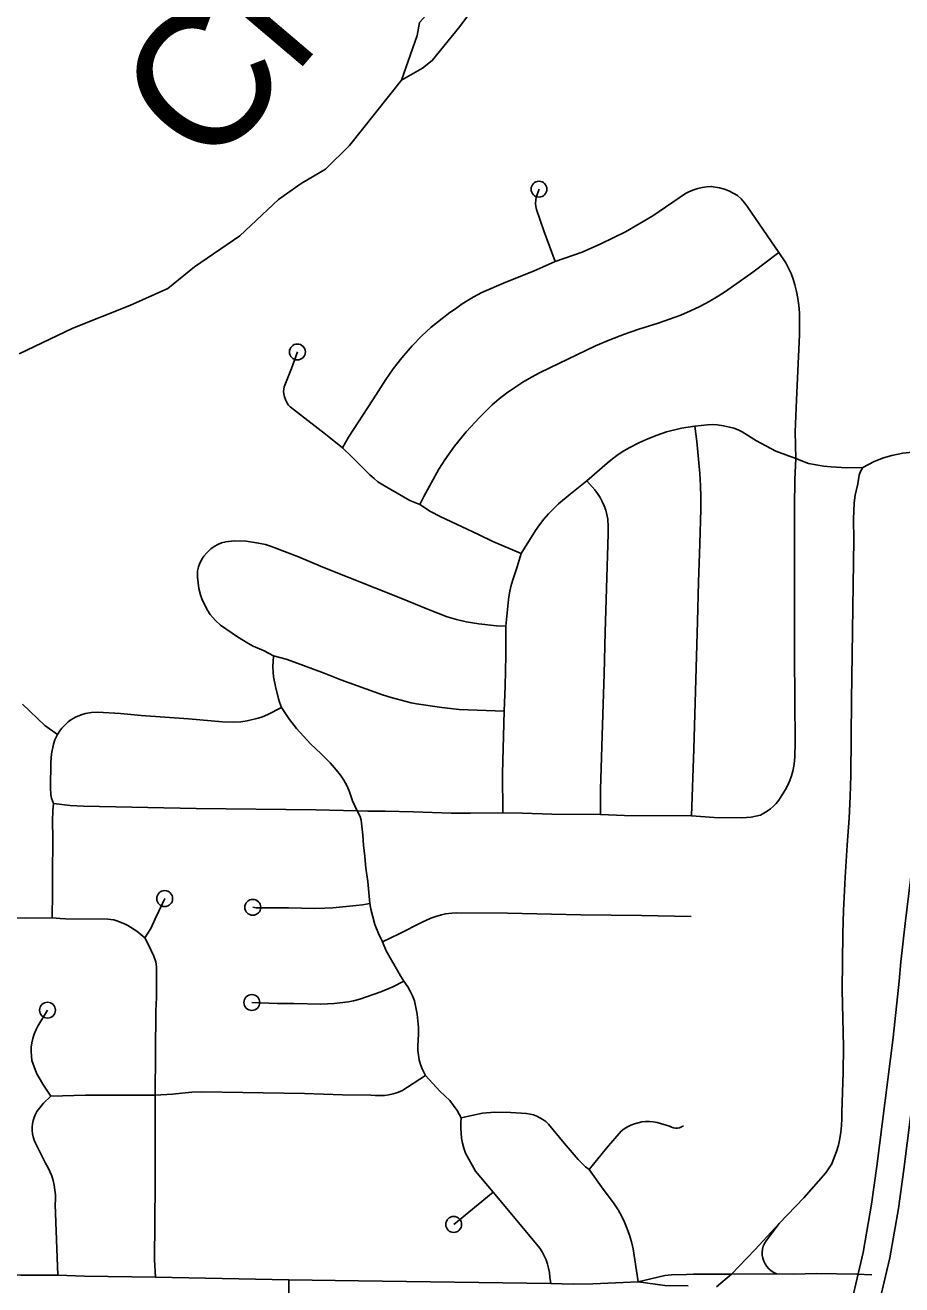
# Model space of a CAD drawing. Extents: x -19 to 366, y -4 to 359.
# Drawn here: x 150.519 to 151.042, y 187.433 to 188.183 of the extents above; entities that cross this region are included whole.
import ezdxf

# ---------------------------------------------------------------- set-up
doc = ezdxf.new("R2010")
doc.units = 0
for name, color, linetype in [('R_Draft', 7, 'Continuous'), ('R_Striping', 7, 'Continuous'), ('R_Temp Easement', 7, 'Continuous'), ('Sheet Fence', 7, 'Continuous')]:
    doc.layers.add(name, color=color, linetype=linetype)

msp = doc.modelspace()

# ---------------------------------------------------------------- linework, layer by layer
at = {"layer": 'R_Draft'}
for points in [[(151.00851, 187.40872), (151.01866, 187.45199), (151.02364, 187.4807), (151.02678, 187.50345), (151.0365, 187.58001), (151.03994, 187.61366), (151.04099, 187.62512), (151.04358, 187.64801), (151.06293, 187.80559), (151.07108, 187.86954), (151.07401, 187.89519), (151.07634, 187.9135)], [(151.09231, 187.91147), (151.08999, 187.89326), (151.08706, 187.86761), (151.0789, 187.8036), (151.05957, 187.64612), (151.05701, 187.62348), (151.05597, 187.6121), (151.0525, 187.57818), (151.04274, 187.50134), (151.03955, 187.47822), (151.03444, 187.44877), (151.02418, 187.40504)]]:
    msp.add_lwpolyline(points, dxfattribs=at)
at = {"layer": 'R_Striping'}
for points in [[(150.83517, 188.04228), (150.82839, 188.06055), (150.82408, 188.07334), (150.82364, 188.07515), (150.82347, 188.077), (150.82353, 188.07885), (150.82386, 188.08069), (150.82551, 188.08549)], [(150.96843, 188.0477), (150.94979, 188.07499), (150.94794, 188.07738), (150.94591, 188.07961), (150.94369, 188.08168), (150.9412, 188.08316), (150.93859, 188.08442), (150.9359, 188.08546), (150.93311, 188.08627), (150.92808, 188.08712), (150.92541, 188.08695), (150.92277, 188.08655), (150.92019, 188.08594), (150.91765, 188.08511), (150.9152, 188.08407), (150.91284, 188.08282), (150.89325, 188.06953), (150.87705, 188.06005), (150.86225, 188.05286), (150.85119, 188.04799), (150.83517, 188.04228)], [(150.96843, 188.0477), (150.95284, 188.03607), (150.93661, 188.02451), (150.93222, 188.0217), (150.92687, 188.01853), (150.92139, 188.01559), (150.91579, 188.01288), (150.91008, 188.0104), (150.89641, 188.00567), (150.88506, 188.00207), (150.87634, 187.99902), (150.86773, 187.99568), (150.85921, 187.99207), (150.82615, 187.9763), (150.821, 187.97351), (150.81595, 187.97052), (150.81102, 187.96734), (150.80622, 187.96397), (150.80182, 187.96055), (150.79762, 187.95692), (150.79, 187.94946), (150.78214, 187.94097), (150.77526, 187.93237), (150.76947, 187.92424), (150.76587, 187.91863), (150.7569, 187.90243), (150.75444, 187.89757)], [(150.97852, 187.92493), (150.97812, 187.94086), (150.9788, 187.95997), (150.98072, 187.99871), (150.98066, 188.01188), (150.9803, 188.01609), (150.97972, 188.02028), (150.97889, 188.02443), (150.97787, 188.02854), (150.97684, 188.0319), (150.97561, 188.0352), (150.97421, 188.03843), (150.97262, 188.04157), (150.96843, 188.0477)], [(150.83517, 188.04228), (150.82219, 188.03651), (150.80567, 188.02996), (150.7915, 188.0238), (150.7863, 188.0211), (150.77974, 188.01718), (150.77585, 188.01425), (150.77246, 188.01207), (150.76783, 188.00836), (150.76118, 188.00334), (150.75565, 187.99817), (150.74989, 187.99211), (150.74373, 187.98495), (150.7386, 187.97841), (150.73429, 187.9721), (150.7266, 187.96001), (150.7121, 187.93777), (150.70839, 187.93131)], [(150.70839, 187.93131), (150.69825, 187.93942), (150.6773, 187.95577), (150.67617, 187.95696), (150.6749, 187.9592), (150.67387, 187.96181), (150.67344, 187.96346), (150.6734, 187.96501), (150.67372, 187.96766), (150.67806, 187.97864), (150.6816, 187.98846)], [(150.9184, 187.94429), (150.91048, 187.94301), (150.9015, 187.94094), (150.89587, 187.93899), (150.89035, 187.93678), (150.88493, 187.93432), (150.87963, 187.93162), (150.8761, 187.92954), (150.87264, 187.92729), (150.8693, 187.92487), (150.86611, 187.92229), (150.85396, 187.91177)], [(150.9184, 187.94429), (150.91951, 187.93504), (150.92138, 187.91606), (150.92173, 187.90897), (150.92187, 187.90188), (150.92183, 187.89479), (150.92137, 187.87421), (150.92052, 187.8513), (150.91999, 187.82781), (150.91783, 187.75175), (150.91641, 187.7121)], [(150.97852, 187.92493), (150.96665, 187.92927), (150.95509, 187.93551), (150.94655, 187.94084), (150.94412, 187.942), (150.94163, 187.94298), (150.93907, 187.94376), (150.9355, 187.94454), (150.93164, 187.94512), (150.92872, 187.94525), (150.92582, 187.94512), (150.9184, 187.94429)], [(150.75444, 187.89757), (150.74854, 187.90005), (150.73346, 187.90864), (150.7296, 187.9111), (150.72724, 187.91299), (150.72479, 187.91524), (150.71378, 187.92621), (150.70839, 187.93131)], [(150.97852, 187.92493), (150.97795, 187.91242), (150.97775, 187.89624), (150.97778, 187.80779), (150.97802, 187.75535), (150.97788, 187.74757), (150.97771, 187.74461), (150.9773, 187.74166), (150.9767, 187.73875), (150.97591, 187.73588), (150.97488, 187.73309), (150.97368, 187.73037), (150.97229, 187.72774), (150.96836, 187.72137), (150.96685, 187.71954), (150.9652, 187.71784), (150.96342, 187.71629), (150.9615, 187.71488), (150.9595, 187.71365), (150.95737, 187.71258), (150.95462, 187.71187), (150.95182, 187.71136), (150.94901, 187.71104), (150.94617, 187.7109), (150.92992, 187.71119), (150.91641, 187.7121)], [(151.01835, 187.91969), (151.00895, 187.91939), (150.99949, 187.91997), (150.995, 187.92045), (150.99055, 187.92116), (150.98611, 187.92209), (150.97852, 187.92493)], [(151.08352, 187.92931), (151.05535, 187.92903), (151.04792, 187.92872), (151.0423, 187.92811), (151.03568, 187.92687), (151.03068, 187.92542), (151.02523, 187.92318), (151.01835, 187.91969)], [(151.01835, 187.91969), (151.01689, 187.91688), (151.01624, 187.91503), (151.01544, 187.90991), (151.01377, 187.90318), (151.0132, 187.89854), (151.01278, 187.88894), (151.013, 187.87661), (151.01239, 187.8362), (151.01209, 187.80811), (151.01155, 187.78117), (151.01116, 187.73635), (151.01087, 187.7236), (151.01034, 187.71064), (151.00906, 187.69462), (151.00784, 187.67548), (151.00691, 187.6557), (151.00647, 187.64208), (151.00612, 187.60849), (151.00678, 187.57445), (151.0066, 187.55923), (151.00589, 187.53551), (151.00593, 187.53157), (151.00577, 187.52762), (151.00536, 187.5237), (151.00472, 187.51981), (151.00384, 187.51596), (151.00272, 187.51218), (151.00139, 187.50847), (150.99984, 187.50484), (150.99638, 187.49941), (150.98332, 187.4846), (150.9686, 187.46922)], [(150.85396, 187.91177), (150.84404, 187.90378), (150.83711, 187.89796), (150.83405, 187.89507), (150.83113, 187.89203), (150.82838, 187.88883), (150.82581, 187.88549), (150.82342, 187.88202), (150.81481, 187.86831)], [(150.85396, 187.91177), (150.8587, 187.90626), (150.86037, 187.90407), (150.86186, 187.90175), (150.86319, 187.89933), (150.86431, 187.89681), (150.86524, 187.89422), (150.86598, 187.89156), (150.86649, 187.88885), (150.86671, 187.88453), (150.86675, 187.8802), (150.86488, 187.82159), (150.86441, 187.79673), (150.86347, 187.77277), (150.86211, 187.7278), (150.86206, 187.71292)], [(150.81481, 187.86831), (150.79792, 187.87557), (150.78939, 187.87974), (150.76655, 187.8904), (150.76096, 187.89332), (150.75444, 187.89757)], [(150.80566, 187.82516), (150.80027, 187.82533), (150.78968, 187.82648), (150.78204, 187.82774), (150.77636, 187.82914), (150.77075, 187.83068), (150.75961, 187.83496), (150.74313, 187.84176), (150.69673, 187.86033), (150.68217, 187.8665), (150.66559, 187.87279), (150.66265, 187.87368), (150.65838, 187.87465), (150.65103, 187.87574), (150.64395, 187.87592), (150.63892, 187.8753), (150.63638, 187.87468), (150.63416, 187.87384), (150.63206, 187.87262), (150.63012, 187.87114), (150.62758, 187.8687), (150.62586, 187.86678), (150.62475, 187.86508), (150.6233, 187.86209), (150.62274, 187.86048), (150.62217, 187.85798), (150.622, 187.85646), (150.62202, 187.8542), (150.62281, 187.84762), (150.6238, 187.84379), (150.62489, 187.84072), (150.6283, 187.83427), (150.62967, 187.83215), (150.63284, 187.82843), (150.63576, 187.82576), (150.64587, 187.81875), (150.65207, 187.81491), (150.65517, 187.81326), (150.66182, 187.81034), (150.6674, 187.80752)], [(150.81481, 187.86831), (150.81244, 187.86045), (150.80983, 187.85266), (150.80876, 187.8488), (150.80791, 187.84489), (150.80727, 187.84095), (150.80566, 187.82516)], [(150.80566, 187.82516), (150.8058, 187.80768), (150.80542, 187.78934), (150.80485, 187.77445)], [(150.6674, 187.80752), (150.66701, 187.80089), (150.6671, 187.79761), (150.6674, 187.79486), (150.66856, 187.7892), (150.67039, 187.7819), (150.67102, 187.77974), (150.67221, 187.77667)], [(150.6674, 187.80752), (150.67485, 187.80542), (150.6798, 187.80372), (150.69748, 187.79718), (150.70745, 187.79322), (150.73228, 187.78428), (150.73749, 187.78262), (150.74928, 187.77943), (150.75259, 187.77878), (150.76772, 187.77662), (150.77789, 187.7754), (150.80485, 187.77445)], [(150.53869, 187.76056), (150.53123, 187.76598), (150.5179, 187.77867)], [(150.67221, 187.77667), (150.66395, 187.77243), (150.66081, 187.77109), (150.65826, 187.7702), (150.6516, 187.76863), (150.648, 187.76815), (150.64379, 187.76785), (150.63706, 187.76807), (150.61673, 187.76981), (150.5886, 187.77187), (150.57623, 187.77301), (150.56252, 187.77391), (150.55899, 187.77374), (150.55536, 187.7731), (150.55283, 187.77237), (150.54935, 187.77083), (150.54667, 187.76933), (150.54509, 187.76815), (150.54134, 187.76437), (150.54011, 187.76283), (150.53869, 187.76056)], [(150.67221, 187.77667), (150.67694, 187.76947), (150.68099, 187.7641), (150.68945, 187.75501), (150.69579, 187.74902), (150.70107, 187.74368), (150.70479, 187.73957), (150.70737, 187.7363), (150.70931, 187.73335), (150.71122, 187.72971), (150.71262, 187.72633), (150.71441, 187.72103), (150.7172, 187.71506)], [(150.80485, 187.77445), (150.80371, 187.73736), (150.80389, 187.71397)], [(150.53869, 187.76056), (150.53715, 187.75732), (150.53633, 187.75472), (150.53522, 187.74904), (150.53476, 187.74383), (150.53458, 187.72903), (150.53472, 187.72459), (150.53509, 187.72255), (150.53634, 187.71943)], [(150.53634, 187.71943), (150.53602, 187.7152), (150.53575, 187.70889), (150.53589, 187.69885), (150.53566, 187.67656), (150.53579, 187.66636), (150.5356, 187.65141)], [(150.7172, 187.71506), (150.6926, 187.71567), (150.62124, 187.71655), (150.55427, 187.71778), (150.54618, 187.71816), (150.53634, 187.71943)], [(150.7172, 187.71506), (150.71898, 187.71162), (150.71957, 187.70953), (150.72054, 187.70066), (150.72103, 187.69463), (150.72184, 187.68796), (150.72236, 187.68095), (150.7235, 187.6729), (150.72474, 187.65993)], [(150.80389, 187.71397), (150.78462, 187.71362), (150.77315, 187.71369), (150.75066, 187.71448), (150.73385, 187.71491), (150.72358, 187.71481), (150.7172, 187.71506)], [(150.86206, 187.71292), (150.83316, 187.71303), (150.81564, 187.71371), (150.80389, 187.71397)], [(150.91641, 187.7121), (150.87645, 187.7123), (150.86206, 187.71292)], [(150.59072, 187.63943), (150.59422, 187.64501), (150.59682, 187.65081), (150.60133, 187.65988), (150.60257, 187.6628)], [(150.72474, 187.65993), (150.72041, 187.65911), (150.71654, 187.65867), (150.70261, 187.65725), (150.69797, 187.657), (150.69187, 187.65691), (150.67632, 187.65724), (150.65953, 187.65725), (150.65701, 187.65734), (150.65502, 187.65761)], [(150.72474, 187.65993), (150.72532, 187.65646), (150.72777, 187.6474), (150.7299, 187.64198), (150.73237, 187.63704)], [(150.47416, 187.65171), (150.48469, 187.65183), (150.50808, 187.65149), (150.51977, 187.65115), (150.5356, 187.65141)], [(150.5356, 187.65141), (150.54035, 187.65086), (150.54346, 187.65066), (150.56871, 187.65057), (150.57225, 187.65016), (150.57462, 187.64943), (150.57901, 187.64758), (150.58062, 187.64674), (150.58591, 187.64336), (150.59072, 187.63943)], [(150.9161, 187.6521), (150.88648, 187.65265), (150.85033, 187.65306), (150.80677, 187.65411), (150.77649, 187.65426), (150.77358, 187.65416), (150.76981, 187.65363), (150.76739, 187.65314), (150.76412, 187.6522), (150.76117, 187.65108), (150.75556, 187.64852), (150.74229, 187.64179), (150.73237, 187.63704)], [(150.59072, 187.63943), (150.59275, 187.63571), (150.59613, 187.62847), (150.59721, 187.62511), (150.59758, 187.62217), (150.5977, 187.61825), (150.5976, 187.60396), (150.5972, 187.59593), (150.59688, 187.54577)], [(150.73237, 187.63704), (150.73445, 187.6316), (150.74294, 187.6168), (150.74502, 187.61365)], [(150.74502, 187.61365), (150.73836, 187.61017), (150.73134, 187.60717), (150.71875, 187.60286), (150.71504, 187.60184), (150.71202, 187.60131), (150.7036, 187.60031), (150.69565, 187.59991), (150.67953, 187.60035), (150.66971, 187.60038), (150.65446, 187.60086)], [(150.74502, 187.61365), (150.7474, 187.61028), (150.74883, 187.60765), (150.75017, 187.6048), (150.7513, 187.60184), (150.7522, 187.59792), (150.75288, 187.59396), (150.75336, 187.58997), (150.75364, 187.58596), (150.75369, 187.58194), (150.75335, 187.57512), (150.75341, 187.5723), (150.75369, 187.56951), (150.75419, 187.56674), (150.75494, 187.56403), (150.75589, 187.56139), (150.758, 187.55732)], [(150.53473, 187.54515), (150.52997, 187.55217), (150.52629, 187.55886), (150.52351, 187.56637), (150.52314, 187.56898), (150.523, 187.57161), (150.52311, 187.57424), (150.52343, 187.57686), (150.52397, 187.57943), (150.52475, 187.58195), (150.52574, 187.58439), (150.52695, 187.58673), (150.53277, 187.59632)], [(150.758, 187.55732), (150.74376, 187.5483), (150.74125, 187.54731), (150.73867, 187.54652), (150.73606, 187.54593), (150.73339, 187.54556), (150.7307, 187.54539), (150.728, 187.54545), (150.72534, 187.54571), (150.7084, 187.54597), (150.68576, 187.54665), (150.62444, 187.54763), (150.61864, 187.54741), (150.61285, 187.54694), (150.60712, 187.54624), (150.59688, 187.54577)], [(150.758, 187.55732), (150.76652, 187.5481), (150.77249, 187.54246), (150.77686, 187.5366), (150.77908, 187.53215)], [(150.53473, 187.54515), (150.53042, 187.541), (150.52645, 187.53604), (150.52553, 187.53428), (150.52481, 187.53245), (150.52425, 187.53055), (150.52388, 187.52861), (150.5237, 187.52665), (150.52371, 187.52467), (150.52391, 187.52271), (150.5243, 187.52077), (150.52486, 187.51888), (150.52562, 187.51705), (150.53149, 187.50524), (150.53294, 187.50276), (150.5342, 187.50019), (150.53525, 187.49752), (150.53611, 187.49478), (150.53677, 187.49199), (150.53721, 187.48916), (150.53743, 187.4863), (150.53745, 187.48343), (150.53725, 187.48057), (150.53896, 187.43846)], [(150.59688, 187.54577), (150.55543, 187.54574), (150.53473, 187.54515)], [(150.59688, 187.54577), (150.59688, 187.49256), (150.59657, 187.44761), (150.59704, 187.43721)], [(150.77908, 187.53215), (150.79188, 187.53501), (150.79925, 187.53559), (150.80851, 187.53541), (150.8181, 187.53475), (150.82017, 187.53442), (150.8222, 187.5339), (150.82416, 187.53317), (150.82606, 187.53226), (150.82785, 187.53117), (150.82952, 187.5299), (150.83108, 187.52848), (150.84042, 187.5171), (150.84885, 187.50741), (150.8532, 187.50306), (150.85545, 187.50131)], [(150.77908, 187.53215), (150.77886, 187.52911), (150.77886, 187.52607), (150.77906, 187.52303), (150.77944, 187.52001), (150.78, 187.51702), (150.78078, 187.51408), (150.78172, 187.51119), (150.78763, 187.5003), (150.79812, 187.48779)], [(150.85545, 187.50131), (150.86577, 187.51415), (150.87447, 187.52419), (150.87628, 187.52556), (150.87821, 187.52677), (150.88024, 187.5278), (150.88237, 187.52863), (150.88455, 187.52927), (150.88677, 187.52971), (150.88903, 187.52994), (150.89131, 187.52997), (150.89358, 187.52978), (150.89582, 187.52939), (150.90332, 187.5273), (150.90441, 187.52668), (150.90558, 187.52626), (150.90679, 187.52605), (150.90805, 187.52606), (150.90927, 187.52628), (150.91044, 187.52671), (150.91151, 187.52734)], [(150.85545, 187.50131), (150.86275, 187.49098), (150.87037, 187.48084), (150.87258, 187.47733), (150.87461, 187.47369), (150.87645, 187.46996), (150.87806, 187.46613), (150.87945, 187.46221), (150.88061, 187.45822), (150.88156, 187.45417), (150.88449, 187.43455)], [(150.79812, 187.48779), (150.7747, 187.46866)], [(150.79812, 187.48779), (150.81818, 187.46392), (150.82592, 187.45447), (150.82736, 187.45227), (150.82861, 187.44996), (150.82968, 187.44756), (150.83056, 187.44508), (150.83123, 187.44254), (150.83171, 187.43995), (150.83195, 187.43733), (150.83261, 187.43356)], [(150.9686, 187.46922), (150.95426, 187.45371), (150.94934, 187.44864), (150.94013, 187.43911)], [(150.9686, 187.46922), (150.96076, 187.45883), (150.95981, 187.45732), (150.95908, 187.45569), (150.95859, 187.45397), (150.95836, 187.4522), (150.95836, 187.45042), (150.95875, 187.44861), (150.95934, 187.44686), (150.96018, 187.44521), (150.96122, 187.44367), (150.96244, 187.44228), (150.96383, 187.44106), (150.96537, 187.44003), (150.96703, 187.43921)], [(150.53896, 187.43846), (150.51681, 187.43852), (150.50328, 187.43875)], [(150.59704, 187.43721), (150.55473, 187.43782), (150.53896, 187.43846)], [(150.67645, 187.43574), (150.59704, 187.43721)], [(150.94013, 187.43911), (150.91752, 187.43907), (150.91328, 187.43885), (150.90434, 187.4387), (150.90044, 187.43816), (150.88449, 187.43455)], [(150.94013, 187.43911), (150.93131, 187.43144)], [(150.96703, 187.43921), (150.94013, 187.43911)], [(151.0149, 187.43906), (150.99074, 187.43934), (150.97732, 187.43908), (150.96703, 187.43921)], [(151.02369, 187.43862), (151.0149, 187.43906)], [(150.67645, 187.43574), (150.67644, 187.42733), (150.67475, 187.39189), (150.67405, 187.37019), (150.67454, 187.35237)], [(150.83261, 187.43356), (150.71799, 187.43503), (150.67645, 187.43574)], [(150.88449, 187.43455), (150.85751, 187.43318), (150.84601, 187.43298), (150.83261, 187.43356)], [(150.91426, 187.43215), (150.90055, 187.43237), (150.88449, 187.43455)]]:
    msp.add_lwpolyline(points, dxfattribs=at)
for centre in [(150.82551, 188.08549), (150.6816, 187.98846), (150.60257, 187.6628), (150.65502, 187.65761), (150.65446, 187.60086), (150.53277, 187.59632), (150.7747, 187.46866)]:
    msp.add_circle(centre, 0.00473, dxfattribs=at)
at = {"layer": 'R_Temp Easement'}
for points in [[(150.83665, 188.2736), (150.82778, 188.26183), (150.79446, 188.22924), (150.75435, 188.18473), (150.75297, 188.17711), (150.74361, 188.15032), (150.75617, 188.15761), (150.76196, 188.16209), (150.77827, 188.18237), (150.8317, 188.2545), (150.88643, 188.3183), (150.9316, 188.36538), (150.95247, 188.3848), (150.97954, 188.40663), (150.99071, 188.41788), (151.04106, 188.46183), (151.06462, 188.47865), (151.09031, 188.50387), (151.10432, 188.51498), (151.12783, 188.53446), (151.15855, 188.56453), (151.16698, 188.5692)], [(150.74361, 188.15032), (150.71268, 188.11151), (150.69835, 188.09735), (150.68392, 188.08889), (150.67026, 188.0793), (150.64735, 188.05756), (150.62022, 188.03915), (150.60435, 188.02629), (150.5818, 188.01614), (150.54775, 188.00272), (150.51581, 187.98744)]]:
    msp.add_lwpolyline(points, dxfattribs=at)
at = {"layer": 'Sheet Fence'}
for points in [[(154.11585, 1.87092), (153.9063, 10.48743), (153.69602, 19.10409), (153.48501, 27.72087), (153.27327, 36.3378), (153.0608, 44.95486), (152.84759, 53.57206), (152.63366, 62.1894), (152.419, 70.80688), (152.20362, 79.42449), (151.98751, 88.04225), (151.77068, 96.66014), (151.55312, 105.27817), (151.33484, 113.89634), (151.11584, 122.51465), (150.89612, 131.13311), (150.67568, 139.7517), (150.45452, 148.37043), (150.23264, 156.98931), (150.01005, 165.60832), (149.78674, 174.22748), (149.56272, 182.84677), (149.33799, 191.46621), (149.11254, 200.0858), (148.88638, 208.70552), (148.65952, 217.32539), (148.43194, 225.9454), (148.20366, 234.56555), (147.97466, 243.18584), (147.74497, 251.80628), (147.51457, 260.42687), (147.28346, 269.04759), (147.05165, 277.66846), (146.81914, 286.28948), (146.58593, 294.91064), (146.35202, 303.53194), (146.11742, 312.15339), (145.88211, 320.77499), (145.64611, 329.39673), (145.40941, 338.01861), (145.17202, 346.64065)], [(0, 180.89994), (7.12284, 180.90436), (14.24566, 180.9176), (21.36847, 180.93968), (28.49124, 180.97058), (35.61397, 181.01031), (42.73664, 181.05888), (49.85925, 181.11627), (56.98178, 181.18249), (64.10422, 181.25754), (71.22656, 181.34142), (78.3488, 181.43413), (85.47091, 181.53567), (92.5929, 181.64603), (99.71474, 181.76523), (106.83643, 181.89325), (113.95795, 182.0301), (121.0793, 182.17578), (128.20046, 182.33029), (135.32143, 182.49362), (142.44218, 182.66579), (149.56272, 182.84677), (156.68303, 183.03659), (163.8031, 183.23523), (170.92291, 183.4427), (178.04247, 183.65899), (185.16175, 183.88411), (192.28074, 184.11805), (199.39944, 184.36082), (206.51784, 184.61242), (213.63591, 184.87283), (220.75366, 185.14207), (227.87107, 185.42014), (234.98813, 185.70702), (242.10483, 186.00273), (249.22115, 186.30726), (256.33709, 186.62061), (263.45264, 186.94279), (270.56779, 187.27378), (277.68251, 187.61359), (284.79682, 187.96222), (291.91068, 188.31967), (299.02409, 188.68594), (306.13705, 189.06103), (313.24954, 189.44494), (320.36154, 189.83766), (327.47305, 190.23919), (334.58406, 190.64954), (341.69455, 191.06871)]]:
    msp.add_spline(points, degree=3, dxfattribs=at)

# ---------------------------------------------------------------- texts
at = {"layer": 'R_Temp Easement'}
msp.add_text('Creek', height=0.08, rotation=49.63669, dxfattribs=at).set_placement((150.63001, 188.09417))

doc.saveas('drawing.dxf')
